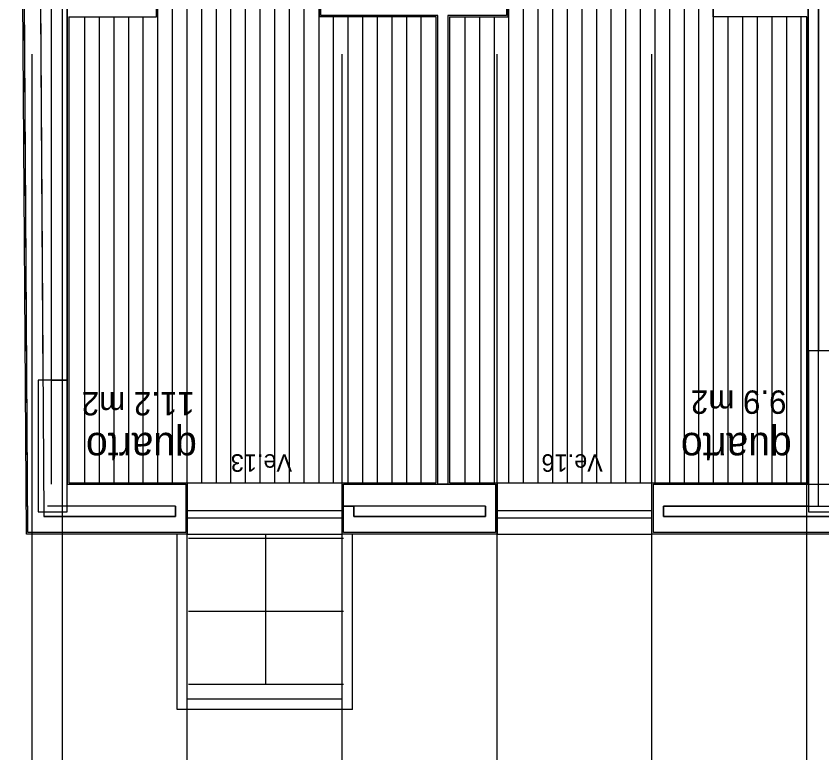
# Model space of a CAD drawing. Extents: x 1248 to 1356, y -443 to -224.
# Drawn here: x 1285.68 to 1291.2, y -240.92 to -235.88 of the extents above; entities that cross this region are included whole.
import ezdxf

# ---------------------------------------------------------------- set-up
doc = ezdxf.new("R2010")
doc.units = 0
for name, color, linetype in [('corte', 7, 'Continuous'), ('estereoctomias', 7, 'Continuous'), ('Level 1', 7, 'Continuous'), ('Level 10', 7, 'Continuous'), ('Level 2', 7, 'Continuous'), ('Level 40', 7, 'Continuous'), ('Level 60', 7, 'Continuous'), ('revestimentos', 7, 'Continuous'), ('vermelhos-cont', 7, 'Continuous'), ('vermelhos-tracej', 7, 'Continuous')]:
    doc.layers.add(name, color=color, linetype=linetype)

msp = doc.modelspace()

# ---------------------------------------------------------------- linework, layer by layer
at = {"layer": 'corte'}
for p, q in [((1285.7632, -239.414), (1285.6933, -228.434)), ((1286.7742, -239.234), (1285.8983, -239.234)), ((1288.8941, -239.234), (1287.9941, -239.234)), ((1286.7742, -239.304), (1285.8725, -239.304)), ((1288.8941, -239.304), (1287.9941, -239.304)), ((1286.8442, -239.414), (1285.7632, -239.414))]:
    msp.add_line(p, q, dxfattribs=at)
for points in [[(1291.1042, -239.2713), (1291.3342, -239.2713), (1291.3342, -238.1713), (1291.1042, -238.1713)], [(1285.8333, -239.2713), (1286.0333, -239.2713), (1286.0333, -238.3713), (1285.8333, -238.3713)]]:
    msp.add_lwpolyline(points, close=True, dxfattribs=at)
at = {"layer": 'estereoctomias'}
for points in [[(1286.8442, -239.084), (1286.8442, -239.414), (1285.7632, -239.414), (1285.6933, -228.434), (1286.8442, -228.434), (1286.8442, -228.764), (1286.5833, -228.764), (1286.5833, -228.614), (1286.7742, -228.614), (1286.7742, -228.544), (1285.804, -228.544), (1285.8666, -238.3713), (1285.8333, -238.3713), (1285.8333, -239.2713), (1285.8723, -239.2713), (1285.8725, -239.304), (1286.7742, -239.304), (1286.7742, -239.234), (1286.0333, -239.234), (1286.0333, -239.084)], [(1286.0333, -233.114), (1285.9233, -233.114), (1285.9233, -238.3713), (1286.0333, -238.3713)], [(1291.1036, -233.124), (1291.1742, -233.124), (1291.1742, -238.1712), (1291.1042, -238.1713), (1291.1042, -237.4452)], [(1288.6383, -239.084), (1288.5683, -239.084), (1288.5683, -235.8765), (1287.7685, -235.8765), (1287.7685, -235.734), (1287.8385, -235.734), (1287.8385, -235.8065), (1288.9685, -235.8065), (1288.9685, -235.734), (1289.0385, -235.734), (1289.0385, -235.8765), (1288.6383, -235.8765)], [(1288.9641, -239.084), (1288.9641, -239.414), (1287.9241, -239.414), (1287.9241, -239.234), (1287.9941, -239.234), (1287.9941, -239.304), (1288.8941, -239.304), (1288.8941, -239.234), (1287.9241, -239.234), (1287.9241, -239.084)], [(1292.1433, -239.084), (1292.1433, -239.414), (1290.0441, -239.414), (1290.0441, -239.084), (1291.1042, -239.084), (1291.1042, -239.234), (1290.1141, -239.234), (1290.1141, -239.304), (1292.0733, -239.304), (1292.0733, -239.234), (1291.3342, -239.234), (1291.3342, -239.084)]]:
    msp.add_lwpolyline(points, close=True, dxfattribs=at)
at = {"layer": 'Level 1'}
for p, q in [((1285.804, -228.544), (1285.8725, -239.304)), ((1291.1742, -239.234), (1291.1742, -228.764)), ((1285.9233, -233.1214), (1285.9233, -239.084)), ((1286.0333, -235.8065), (1286.0333, -239.084)), ((1291.1035, -239.084), (1291.1035, -235.8065)), ((1288.5683, -239.084), (1288.5683, -235.8765)), ((1288.6383, -235.8765), (1288.6383, -239.084)), ((1286.0333, -239.084), (1286.8442, -239.084)), ((1286.8442, -239.084), (1286.8442, -239.414)), ((1287.9241, -239.084), (1288.9641, -239.084)), ((1287.9241, -239.414), (1287.9241, -239.084)), ((1288.9641, -239.084), (1288.9641, -239.414)), ((1290.0441, -239.084), (1291.1135, -239.084)), ((1290.0441, -239.414), (1290.0441, -239.084)), ((1291.1135, -239.084), (1292.1433, -239.084)), ((1286.7742, -239.234), (1286.7742, -239.304)), ((1287.9941, -239.304), (1287.9941, -239.234)), ((1288.8941, -239.234), (1288.8941, -239.304)), ((1290.1141, -239.304), (1290.1141, -239.234)), ((1290.1141, -239.234), (1292.0733, -239.234)), ((1292.0733, -239.304), (1290.1141, -239.304)), ((1288.9641, -239.414), (1287.9241, -239.414)), ((1292.1433, -239.414), (1290.0441, -239.414))]:
    msp.add_line(p, q, dxfattribs=at)
at = {"layer": 'Level 10'}
for p, q in [((1286.6535, -239.074), (1286.6535, -233.7476)), ((1286.7535, -239.074), (1286.7535, -233.7476)), ((1286.8535, -239.074), (1286.8535, -233.7476)), ((1286.9535, -239.074), (1286.9535, -233.7476)), ((1289.8535, -234.814), (1289.8535, -239.074)), ((1289.9535, -234.814), (1289.9535, -239.074)), ((1290.0535, -234.814), (1290.0535, -239.074)), ((1290.1535, -234.814), (1290.1535, -239.074)), ((1290.2535, -234.814), (1290.2535, -239.074)), ((1290.3535, -234.814), (1290.3535, -239.074)), ((1290.4535, -234.814), (1290.4535, -239.074)), ((1287.0535, -239.074), (1287.0535, -234.874)), ((1287.1535, -239.074), (1287.1535, -234.874)), ((1287.2535, -239.074), (1287.2535, -234.874)), ((1287.3535, -239.074), (1287.3535, -234.874)), ((1287.4535, -239.074), (1287.4535, -234.874)), ((1287.5535, -239.074), (1287.5535, -234.874)), ((1287.6535, -239.074), (1287.6535, -234.874)), ((1289.1535, -234.974), (1289.1535, -239.074)), ((1289.2535, -234.974), (1289.2535, -239.074)), ((1289.3535, -234.974), (1289.3535, -239.074)), ((1289.4535, -234.974), (1289.4535, -239.074)), ((1289.5535, -234.974), (1289.5535, -239.074)), ((1289.6535, -234.974), (1289.6535, -239.074)), ((1289.7535, -234.974), (1289.7535, -239.074)), ((1287.7535, -235.634), (1287.7535, -239.074)), ((1289.0535, -235.749), (1289.0535, -239.074)), ((1286.1535, -239.074), (1286.1535, -235.8865)), ((1286.2535, -239.074), (1286.2535, -235.8865)), ((1286.3535, -239.074), (1286.3535, -235.8865)), ((1286.4535, -239.074), (1286.4535, -235.8865)), ((1286.5535, -239.074), (1286.5535, -235.8865)), ((1287.8535, -235.8865), (1287.8535, -239.074)), ((1287.9535, -235.8865), (1287.9535, -239.074)), ((1288.0535, -235.8865), (1288.0535, -239.074)), ((1288.1535, -235.8865), (1288.1535, -239.074)), ((1288.2535, -235.8865), (1288.2535, -239.074)), ((1288.3535, -235.8865), (1288.3535, -239.074)), ((1288.4535, -235.8865), (1288.4535, -239.074)), ((1288.7535, -235.8865), (1288.7535, -239.074)), ((1288.8535, -235.8865), (1288.8535, -239.074)), ((1288.9535, -235.8865), (1288.9535, -239.074)), ((1290.5535, -235.8865), (1290.5535, -239.074)), ((1290.6535, -235.8865), (1290.6535, -239.074)), ((1290.7535, -235.8865), (1290.7535, -239.074)), ((1290.8535, -235.8865), (1290.8535, -239.074)), ((1290.9535, -235.8865), (1290.9535, -239.074)), ((1291.0535, -235.8865), (1291.0535, -239.074)), ((1287.393, -240.454), (1287.393, -239.424)), ((1287.923, -239.454), (1286.863, -239.454)), ((1287.923, -239.954), (1286.863, -239.954)), ((1287.923, -240.454), (1286.863, -240.454))]:
    msp.add_line(p, q, dxfattribs=at)
at = {"layer": 'Level 2'}
for p, q in [((1286.8542, -239.074), (1287.9141, -239.074)), ((1288.9741, -239.074), (1290.0341, -239.074)), ((1286.8542, -239.264), (1287.9141, -239.264)), ((1288.9741, -239.264), (1290.0341, -239.264)), ((1286.8542, -239.314), (1287.9141, -239.314)), ((1288.9741, -239.314), (1290.0341, -239.314)), ((1286.7842, -240.624), (1286.7842, -239.424)), ((1286.8542, -239.424), (1287.9141, -239.424)), ((1286.8542, -240.554), (1286.8542, -239.424)), ((1287.9141, -240.554), (1287.9141, -239.424)), ((1287.9841, -240.624), (1287.9841, -239.424)), ((1288.9741, -239.424), (1290.0341, -239.424)), ((1287.9141, -240.554), (1286.8542, -240.554)), ((1287.9841, -240.624), (1286.7842, -240.624))]:
    msp.add_line(p, q, dxfattribs=at)
at = {"layer": 'revestimentos'}
for p, q in [((1285.7533, -239.424), (1285.6833, -228.424)), ((1287.7585, -235.8865), (1287.7585, -235.734)), ((1289.0485, -235.734), (1289.0485, -235.8865)), ((1286.6433, -235.8865), (1286.6433, -235.7965)), ((1290.4536, -235.8865), (1290.4536, -235.7965)), ((1286.0433, -235.8865), (1286.6433, -235.8865)), ((1286.0433, -235.8865), (1286.0433, -239.074)), ((1288.5583, -235.8865), (1287.7585, -235.8865)), ((1288.5583, -239.074), (1288.5583, -235.8865)), ((1288.6483, -235.8865), (1288.6483, -239.074)), ((1288.6483, -235.8865), (1289.0485, -235.8865)), ((1291.0935, -235.8865), (1290.4536, -235.8865)), ((1291.0935, -239.074), (1291.0935, -235.8865)), ((1286.0433, -239.074), (1286.8542, -239.074)), ((1286.8542, -239.074), (1286.8542, -239.424)), ((1287.9141, -239.424), (1287.9141, -239.074)), ((1287.9141, -239.074), (1288.5583, -239.074)), ((1288.6483, -239.074), (1288.9741, -239.074)), ((1288.9741, -239.074), (1288.9741, -239.424)), ((1290.0341, -239.424), (1290.0341, -239.074)), ((1290.0341, -239.074), (1291.0935, -239.074)), ((1286.8542, -239.424), (1285.7533, -239.424)), ((1288.9741, -239.424), (1287.9141, -239.424)), ((1292.1533, -239.424), (1290.0341, -239.424))]:
    msp.add_line(p, q, dxfattribs=at)
at = {"layer": 'vermelhos-cont'}
msp.add_line((1285.9976, -225.5674), (1285.9976, -250.7923), dxfattribs=at)
at = {"layer": 'vermelhos-tracej'}
for p, q in [((1285.7942, -246.757), (1285.7942, -236.1407)), ((1286.8542, -246.757), (1286.8542, -236.1407)), ((1287.9141, -246.757), (1287.9141, -236.1407)), ((1288.9741, -246.757), (1288.9741, -236.1407)), ((1290.034, -246.757), (1290.034, -236.1407)), ((1291.094, -246.757), (1291.094, -236.1407))]:
    msp.add_line(p, q, dxfattribs=at)

# ---------------------------------------------------------------- texts
at = {"layer": 'Level 40'}
for s, p in [('Ve.13', (1287.5717, -238.8784)), ('Ve.16', (1289.6978, -238.8784))]:
    msp.add_text(s, height=0.12, rotation=180, dxfattribs=at).set_placement(p)
at = {"layer": 'Level 60'}
for s, height, p in [('11.2 m2', 0.16, (1286.9057, -238.4526)), ('9.9 m2', 0.16, (1290.9546, -238.4419)), ('quarto', 0.2, (1286.9198, -238.732)), ('quarto', 0.2, (1290.9902, -238.732))]:
    msp.add_text(s, height=height, rotation=180, dxfattribs=at).set_placement(p)

doc.saveas('drawing.dxf')
